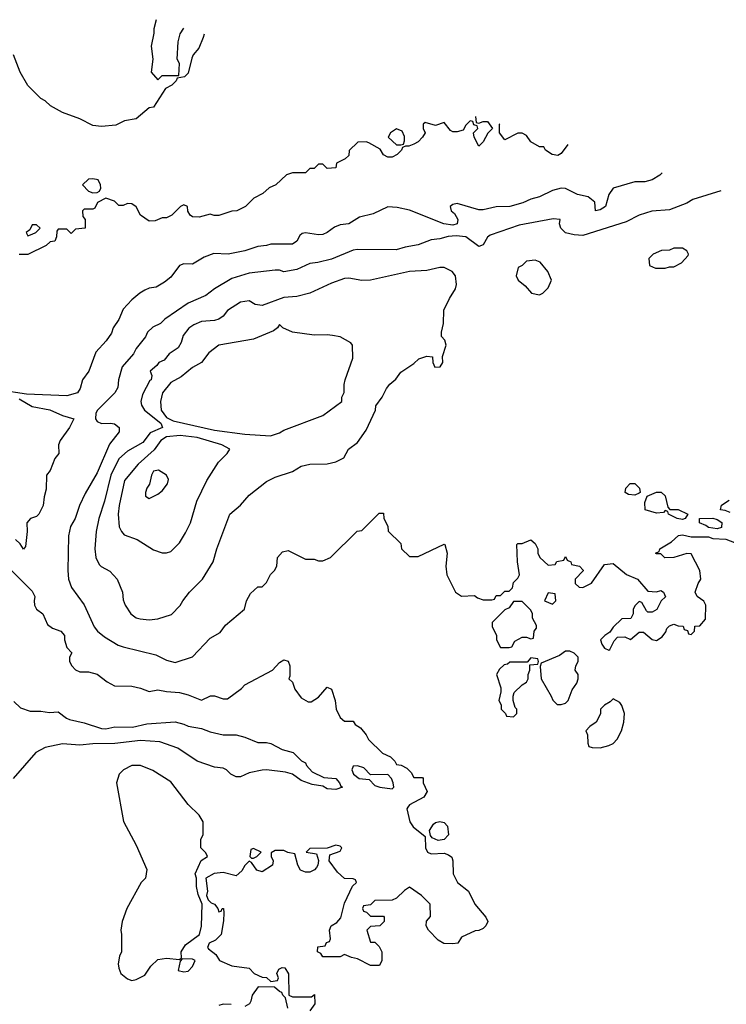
# Model space of a CAD drawing. Header units: inches. Extents: x 2380053 to 2584298, y 380219 to 546618.
# Tile 274 of 656: x 2444112 to 2447372, y 540567 to 545112. Entities that reach past the tile are written whole.
import ezdxf

# ---------------------------------------------------------------- set-up
doc = ezdxf.new("R2010")
doc.units = ezdxf.units.IN
doc.header["$MEASUREMENT"] = 0
doc.layers.add('C4544', color=7, linetype='Continuous')

msp = doc.modelspace()

# ---------------------------------------------------------------- linework, layer by layer
at = {"layer": 'C4544', "color": 2}
for points, elevation in [([(2444741.1, 545112.2), (2444730.7, 545070), (2444730.7, 545050), (2444718, 544990), (2444726.8, 544930), (2444718, 544870), (2444750, 544834), (2444770, 544854), (2444846, 544854), (2444848.7, 544910), (2444838, 544930), (2444842.7, 545010), (2444852.8, 545047.2), (2444869, 545073.4)], 42), ([(2444963.7, 545044.8), (2444959.1, 545030), (2444938.5, 544981.5), (2444912, 544950), (2444905.4, 544934.6), (2444890, 544866), (2444871.6, 544848.4), (2444838, 544842), (2444834, 544830), (2444814, 544810), (2444784.7, 544795.3), (2444730, 544708), (2444710, 544706), (2444650, 544654.5), (2444595.3, 544644.7), (2444555.3, 544624.7), (2444490, 544619), (2444450, 544624), (2444390, 544654), (2444310, 544684), (2444254.6, 544714.6), (2444230, 544738), (2444210, 544748), (2444150, 544808.7), (2444114, 544870), (2444084, 544950)], 42), ([(2446214.5, 544666), (2446218, 544638), (2446230, 544634), (2446250, 544642), (2446270, 544642), (2446294, 544610), (2446271.3, 544588.7), (2446250, 544548), (2446230, 544528), (2446208, 544570), (2446206, 544590), (2446226, 544610), (2446222, 544622), (2446207.3, 544627.3), (2446202, 544642), (2446190, 544646), (2446170, 544626), (2446158, 544602), (2446130, 544594), (2446110, 544594), (2446100.2, 544600.2), (2446070, 544638), (2446030, 544624), (2445982, 544638), (2445974, 544630), (2445974, 544610), (2445982, 544590), (2445970.7, 544569.3), (2445950, 544548.7), (2445930, 544538), (2445908, 544528), (2445892, 544528), (2445878, 544522), (2445874, 544510), (2445854, 544490), (2445830, 544478), (2445810, 544478), (2445790, 544488), (2445774.6, 544514.6), (2445723.1, 544543.1), (2445710, 544548.7), (2445672.7, 544547.3), (2445632, 544508), (2445630, 544486), (2445614, 544470), (2445574, 544450), (2445570, 544428), (2445530, 544426), (2445510, 544446), (2445490, 544446), (2445470, 544426), (2445450, 544426), (2445430, 544406), (2445370, 544406), (2445343.6, 544396.4), (2445294, 544350), (2445263.6, 544336.4), (2445234, 544310), (2445191.6, 544288.4), (2445154, 544250), (2445114, 544230), (2445090, 544228.7), (2445030, 544208.7), (2445008.9, 544208.9), (2444990, 544215.3), (2444939.8, 544200.2), (2444910, 544202), (2444898, 544210), (2444888.4, 544228.4), (2444886, 544250), (2444870, 544258), (2444854, 544250), (2444814, 544210), (2444790, 544198), (2444770, 544198), (2444736.9, 544183.1), (2444710, 544182), (2444669.3, 544209.3), (2444650, 544248), (2444630, 544262), (2444610, 544264), (2444590, 544255.3), (2444570, 544255.3), (2444550, 544275.3), (2444510, 544288), (2444471.6, 544268.4), (2444458, 544242), (2444450, 544238), (2444410, 544238), (2444402, 544230), (2444403.6, 544203.6), (2444414, 544190), (2444414, 544150), (2444370, 544146), (2444350, 544126), (2444330, 544146), (2444290, 544146), (2444283.6, 544136.4), (2444282, 544110), (2444274, 544090), (2444252.7, 544087.3), (2444234, 544070), (2444150, 544028.7), (2444110, 544028.7)], 46), ([(2446641.3, 544536.8), (2446610, 544495.3), (2446594, 544486), (2446568, 544490), (2446538, 544510), (2446530, 544526), (2446510, 544526), (2446470, 544548), (2446450, 544578), (2446430, 544588), (2446410, 544588), (2446350, 544558), (2446326, 544590), (2446326, 544630), (2446327.7, 544631.8)], 46), ([(2447076.5, 544405), (2447065.2, 544394.8), (2447030, 544373.2), (2446996.8, 544363.2), (2446950, 544364), (2446850, 544335.3), (2446830, 544306), (2446814, 544250), (2446790, 544235.3), (2446769, 544230), (2446765.2, 544270), (2446735.3, 544295.3), (2446685.6, 544305.6), (2446630, 544333.2), (2446610, 544334), (2446570, 544324), (2446510, 544294), (2446470, 544284), (2446433.7, 544266.3), (2446374, 544250), (2446311, 544249), (2446250, 544234), (2446230, 544234), (2446130, 544264), (2446110, 544259), (2446098, 544250), (2446102.8, 544230), (2446117.3, 544217.3), (2446133.4, 544190), (2446130.7, 544170), (2446110, 544163.9), (2446069.3, 544170), (2445910, 544232.8), (2445854, 544246), (2445811.1, 544248.9), (2445743.5, 544216.5), (2445679.8, 544200.2), (2445630, 544169.2), (2445590, 544165.2), (2445564.9, 544155.1), (2445531.3, 544130), (2445510, 544121.2), (2445490, 544119), (2445430, 544129), (2445415.3, 544124.7), (2445404.5, 544115.5), (2445390.6, 544089.4), (2445370, 544076), (2445270, 544076), (2445250, 544069.3), (2445210, 544065.2), (2445150, 544046), (2445074, 544030), (2445006.9, 544033.1), (2444963.4, 544016.6), (2444910, 543984), (2444870, 543985.2), (2444850, 543977.2), (2444810, 543924), (2444779.8, 543900.2), (2444742, 543878), (2444710, 543872.7), (2444690, 543864), (2444666, 543850), (2444630, 543819), (2444590, 543775.3), (2444570, 543728.7), (2444542.8, 543690), (2444535.3, 543664.7), (2444511.3, 543630), (2444462.5, 543577.5), (2444431, 543490), (2444401, 543450), (2444390.7, 543409.3), (2444378, 543390), (2444330, 543376.2), (2444143.6, 543383.6), (2444022, 543402)], 50), ([(2447347.5, 544322.9), (2447218, 544282), (2447190, 544266), (2447110, 544235.1), (2447028.7, 544228.7), (2446970, 544209.2), (2446910, 544178.4), (2446710, 544115.3), (2446670, 544119), (2446630, 544129), (2446609, 544150), (2446602, 544170), (2446606, 544190), (2446573.6, 544193.6), (2446415.8, 544164.2), (2446282, 544118), (2446270, 544109), (2446250, 544073.2), (2446230, 544065.2), (2446170, 544109.4), (2446125.7, 544114.3), (2446088.2, 544111.8), (2446050, 544100.9), (2446010, 544096), (2445950, 544072.7), (2445890, 544062), (2445849.5, 544049.5), (2445670, 544051.8), (2445650, 544047.8), (2445550, 544007.3), (2445488.1, 543991.9), (2445450, 543987.3), (2445390, 543959.3), (2445330, 543949), (2445310, 543955.3), (2445290, 543955.3), (2445170, 543942.9), (2445090, 543918), (2445010, 543869.2), (2444970, 543839.3), (2444890, 543803.7), (2444781, 543730), (2444761, 543710), (2444726.9, 543693.1), (2444702, 543670), (2444692.1, 543647.9), (2444650, 543594), (2444637.3, 543570), (2444584.9, 543510), (2444568, 543450), (2444564.9, 543415.1), (2444551, 543390), (2444470.8, 543310), (2444463.8, 543296.2), (2444461.6, 543270), (2444470, 543257.3), (2444490, 543248), (2444530.5, 543250.5), (2444550, 543246), (2444571, 543230), (2444571, 543210), (2444526.4, 543153.6), (2444470, 543021.2), (2444414.2, 542925.8), (2444387.3, 542870), (2444367.3, 542810), (2444347.1, 542772.9), (2444337.3, 542730), (2444334, 542570), (2444337.3, 542530), (2444350.6, 542490.6), (2444410, 542412), (2444454.8, 542310), (2444470.8, 542290), (2444503.4, 542263.4), (2444565.8, 542225.9), (2444590, 542217.1), (2444739.8, 542179.8), (2444790, 542156), (2444830, 542144.7), (2444909, 542171), (2444990, 542258), (2445036.5, 542283.5), (2445062, 542318), (2445148.4, 542391.6), (2445158, 542430), (2445176.4, 542463.6), (2445210, 542494), (2445230, 542494), (2445250, 542514), (2445268.9, 542551.1), (2445288, 542570), (2445298, 542590), (2445302, 542630), (2445324.7, 542655.3), (2445350, 542662), (2445430, 542622), (2445470, 542622), (2445490, 542614), (2445510, 542614), (2445546, 542630), (2445668.9, 542751.1), (2445690, 542754), (2445770, 542834), (2445790, 542834), (2445791.3, 542810), (2445810, 542774), (2445812, 542752), (2445870, 542694), (2445874, 542670), (2445910, 542634), (2445950, 542634), (2446070, 542692), (2446074, 542690), (2446084.7, 542650), (2446078, 542590), (2446082, 542550), (2446122, 542470), (2446150, 542452), (2446210, 542454), (2446223.6, 542443.6), (2446250, 542434), (2446290, 542434), (2446302, 542438), (2446310, 542454), (2446330, 542454), (2446350, 542474), (2446370, 542474), (2446386, 542490), (2446390, 542514), (2446410, 542534), (2446418, 542550), (2446408.7, 542610), (2446406, 542690), (2446410, 542694), (2446430, 542694), (2446470, 542712), (2446490, 542694), (2446502, 542670), (2446502, 542650), (2446512, 542630), (2446550, 542594), (2446582, 542598), (2446590, 542612), (2446622, 542618), (2446630, 542634), (2446638, 542618), (2446654, 542610), (2446658, 542598), (2446694, 542590), (2446711.6, 542571.6), (2446711.6, 542568.4), (2446674, 542530), (2446674, 542510), (2446692.7, 542492.7), (2446710, 542492), (2446750, 542512), (2446810, 542598), (2446850, 542602), (2446911.1, 542551.1), (2446962, 542530), (2447010, 542474), (2447050, 542472), (2447070, 542478), (2447082, 542470), (2447091, 542449), (2447072, 542430), (2447051, 542389), (2447030, 542378), (2447010, 542378), (2447003.1, 542383.1), (2446982, 542422), (2446970, 542426), (2446950, 542406), (2446942, 542390), (2446942, 542370), (2446931.1, 542348.9), (2446890, 542346), (2446850, 542308), (2446835.3, 542284.7), (2446812, 542270), (2446792, 542250), (2446798, 542230), (2446810, 542212), (2446830, 542202), (2446834.6, 542205.4), (2446854.6, 542245.4), (2446870, 542262), (2446903.6, 542263.6), (2446930, 542252), (2446970, 542284.7), (2446990, 542284.7), (2447030, 542252), (2447050, 542246), (2447076.5, 542263.5), (2447093.6, 542286.4), (2447098, 542302), (2447110, 542314), (2447130, 542322), (2447150, 542314), (2447172.7, 542312.7), (2447178, 542298), (2447192.7, 542292.7), (2447198, 542278), (2447210, 542274), (2447226, 542290), (2447227.3, 542312.7), (2447250, 542314), (2447275.3, 542344.7), (2447278, 542410), (2447268.4, 542428.4), (2447238, 542450), (2447228.7, 542470), (2447242, 542510), (2447254, 542530), (2447249.2, 542570), (2447210, 542646), (2447190, 542648), (2447130, 542629.3), (2447088.9, 542628.9), (2447070, 542646), (2447050, 542646), (2447046, 542650), (2447062, 542658), (2447066, 542670), (2447118.6, 542701.4), (2447150.9, 542730.9), (2447170, 542734.8), (2447210, 542724.7), (2447290, 542724.7), (2447310, 542718), (2447370, 542714.8), (2447430, 542691)], 54), ([(2444110, 543362), (2444170, 543327), (2444251.7, 543311.7), (2444310, 543284.7), (2444362, 543270), (2444342, 543230), (2444298, 543170), (2444291.3, 543150), (2444292, 543110), (2444274, 543086), (2444252, 543032), (2444236, 543010), (2444234.4, 542945.6), (2444224.7, 542910), (2444221, 542870), (2444201, 542830), (2444190, 542819), (2444162, 542810), (2444144.7, 542790), (2444146, 542750), (2444138.8, 542681.2), (2444129, 542669), (2444113.6, 542693.6), (2444092.5, 542712.5)], 50), ([(2447390, 542838), (2447367.3, 542847.3), (2447346, 542850), (2447350, 542872), (2447385.6, 542894.4)], 54), ([(2444074, 542570), (2444170, 542474), (2444182, 542450), (2444178, 542430), (2444181, 542410), (2444190, 542392), (2444218, 542370), (2444239.8, 542319.8), (2444263.5, 542303.5), (2444302, 542290), (2444318, 542270), (2444318, 542250), (2444330, 542214), (2444352, 542190), (2444342, 542170), (2444342, 542150), (2444352, 542130), (2444370, 542112), (2444390, 542102), (2444430, 542102), (2444470, 542091.3), (2444516, 542056), (2444550, 542038), (2444630, 542036), (2444670, 542026.8), (2444710, 542011), (2444750, 542018.8), (2444790, 542010.8), (2444850, 542006.8), (2444890, 541996), (2444950, 541971.3), (2444991.6, 541991.6), (2445010, 541992), (2445050, 541978), (2445070, 541978), (2445135.5, 542024.5), (2445150, 542042), (2445278, 542110), (2445310, 542144.7), (2445330, 542158), (2445350, 542152), (2445358.8, 542130), (2445358, 542082), (2445354, 542070), (2445370, 542054), (2445382, 542022), (2445410, 541982), (2445443.6, 541963.6), (2445456.4, 541963.6), (2445490, 541984.7), (2445530, 542031.3), (2445550, 542022), (2445566.8, 541970), (2445571.3, 541930), (2445590, 541892), (2445610, 541874), (2445650, 541874), (2445659.6, 541859.6), (2445683.6, 541843.6), (2445710.9, 541810.9), (2445722, 541790), (2445786, 541726), (2445822, 541710), (2445842, 541690), (2445850, 541674), (2445871.6, 541671.6), (2445898, 541658), (2445918, 541638), (2445930, 541614), (2445970, 541614), (2445974, 541610), (2445974, 541590), (2445992, 541550), (2445976.9, 541523.1), (2445910, 541488), (2445902, 541478), (2445898, 541470), (2445911.3, 541410), (2445927.1, 541387.1), (2445982, 541342), (2445984.7, 541290), (2445994, 541270), (2446010, 541262), (2446070, 541264.7), (2446090, 541258), (2446106, 541246), (2446111, 541230), (2446111.3, 541170), (2446132, 541130), (2446182, 541090), (2446212, 541030), (2446262, 540970), (2446271.3, 540950), (2446262, 540930), (2446250, 540918), (2446230, 540908), (2446212.7, 540907.3), (2446150, 540878), (2446134, 540850), (2446110, 540846), (2446068.4, 540848.4), (2446043.1, 540863.1), (2445998, 540910), (2445988, 540930), (2445988.4, 540951.6), (2446007.3, 540972.7), (2446006, 541030), (2445966, 541070), (2445910, 541108), (2445887.1, 541092.9), (2445850, 541058), (2445830, 541048), (2445750, 541046), (2445730, 541026), (2445698, 541022), (2445694, 541010), (2445698, 540998), (2445712.7, 540992.7), (2445730, 540974), (2445790, 540974), (2445794, 540970), (2445794, 540950), (2445774, 540930), (2445730, 540926), (2445714, 540910), (2445730, 540854), (2445750, 540854), (2445770, 540834), (2445782, 540810), (2445782, 540770), (2445772.7, 540747.3), (2445730, 540746), (2445670, 540778), (2445643.1, 540783.1), (2445610, 540798), (2445590, 540786), (2445510, 540786), (2445502, 540802), (2445486, 540810), (2445487.3, 540832.7), (2445522, 540838), (2445528, 540852), (2445542, 540858), (2445546, 540870), (2445542, 540910), (2445548.7, 540930), (2445574.6, 540945.4), (2445593.6, 540966.4), (2445610, 541034), (2445647.3, 541112.7), (2445666, 541130), (2445662, 541142), (2445650, 541146), (2445610, 541148), (2445578, 541178), (2445539.3, 541230), (2445542.7, 541257.3), (2445590, 541274), (2445598, 541290), (2445590, 541298), (2445570, 541302), (2445530, 541288), (2445450, 541286), (2445434, 541270), (2445482, 541262), (2445490.9, 541230.9), (2445488, 541210), (2445481.3, 541198.7), (2445472, 541188), (2445450, 541177.6), (2445430, 541176.9), (2445407.3, 541187.2), (2445394.5, 541210), (2445382, 541262), (2445348.4, 541268.4), (2445330, 541278), (2445290, 541278), (2445272.7, 541267.3), (2445272, 541250), (2445282, 541230), (2445278, 541210), (2445230, 541179.3), (2445206.6, 541186.6), (2445182, 541222), (2445170, 541228.7), (2445150, 541208.7), (2445137, 541183), (2445110, 541161.2), (2445050, 541175.1), (2445008.7, 541171.3), (2444970.8, 541150), (2444979.1, 541090), (2444974, 541070), (2444981, 541050), (2444995.5, 541035.5), (2445011.3, 541030), (2445026, 541010), (2445030, 540994), (2445042, 540998), (2445046, 541010), (2445052, 541010), (2445054, 540990), (2445052.7, 540952.7), (2445041, 540890), (2445015.9, 540864.1), (2444986, 540850), (2444978, 540830), (2444983.5, 540823.5), (2445016.9, 540796.9), (2445034, 540770), (2445090, 540744.7), (2445170, 540734), (2445194, 540710), (2445230, 540692), (2445251, 540691), (2445270, 540672), (2445302, 540678), (2445306, 540690), (2445298, 540710), (2445308, 540730), (2445323.1, 540736.9), (2445335.3, 540735.3), (2445351.6, 540708.4), (2445354, 540610), (2445370, 540602), (2445458, 540602), (2445472, 540612), (2445474, 540570), (2445450, 540538)], 50), ([(2444084.5, 541964.5), (2444115.3, 541935.3), (2444159.8, 541919.8), (2444210, 541920.7), (2444250, 541914.8), (2444290, 541918), (2444327.5, 541887.5), (2444341.4, 541881.4), (2444410, 541866.8), (2444490, 541840.4), (2444510, 541839.3), (2444551.1, 541848.9), (2444633.1, 541846.9), (2444698, 541862), (2444830, 541870.6), (2444870, 541860.7), (2444890, 541850.7), (2444950, 541841), (2444990, 541824.7), (2445050, 541811), (2445110, 541810.8), (2445150, 541801), (2445210, 541776), (2445250, 541776), (2445270, 541771), (2445323.6, 541743.6), (2445374, 541730), (2445411.6, 541691.6), (2445430, 541682), (2445434.8, 541670), (2445461.1, 541641.1), (2445514.9, 541614.9), (2445570, 541610.3), (2445587.3, 541590), (2445594, 541574), (2445602, 541570), (2445570, 541559.5), (2445530, 541562.7), (2445510, 541574), (2445461.5, 541581.5), (2445410, 541600.9), (2445370, 541629.3), (2445338.4, 541638.4), (2445250.9, 541649.1), (2445230, 541648.7), (2445170, 541635.3), (2445130, 541618), (2445110, 541618), (2445086, 541630), (2445066, 541650), (2445050, 541658), (2445010, 541662), (2444930, 541689), (2444842, 541750), (2444758.4, 541778.4), (2444670, 541785.6), (2444551.2, 541771.2), (2444450, 541769.6), (2444390, 541763), (2444310, 541769.4), (2444230, 541752.7), (2444186, 541730), (2444082, 541610)], 46), ([(2445349, 540550), (2445338, 540598), (2445326, 540610), (2445322, 540622), (2445310, 540626), (2445287.3, 540647.3), (2445211.6, 540648.4), (2445184.7, 540610), (2445178.8, 540581.2), (2445172, 540570), (2445150, 540558)], 50), ([(2445087.3, 540567.3), (2445050, 540568), (2445030, 540562)], 50)]:
    msp.add_lwpolyline(points, dxfattribs=dict(at, elevation=elevation))
for points, elevation in [([(2445850, 544608), (2445822, 544590), (2445812, 544570), (2445850, 544534), (2445870, 544534), (2445882, 544538), (2445887.3, 544552.7), (2445887.3, 544572.7), (2445877.2, 544597.2)], 46), ([(2444450, 544378), (2444430, 544376.2), (2444401, 544350), (2444430, 544320.7), (2444450, 544313.4), (2444470, 544314.8), (2444479.5, 544320.5), (2444485.6, 544334.4), (2444484.5, 544350), (2444473.4, 544373.4)], 46), ([(2444190, 544166), (2444170, 544166), (2444158, 544142), (2444142, 544130), (2444150, 544114), (2444170, 544122), (2444186, 544130), (2444206, 544150)], 46), ([(2447170, 544058), (2447130, 544058), (2447110, 544048), (2447072.7, 544047.3), (2447034, 544030), (2447014, 544010), (2447018, 543978), (2447045.4, 543965.4), (2447090, 543964.7), (2447110, 543972), (2447130, 543972), (2447166, 543990), (2447196.4, 544023.6), (2447198, 544030), (2447190, 544046)], 58), ([(2446070, 543968.7), (2446050, 543968.7), (2445990, 543954), (2445910, 543949.2), (2445730, 543909.2), (2445690, 543909), (2445630, 543919), (2445610, 543917.2), (2445550, 543896), (2445450, 543849.3), (2445390, 543834), (2445330, 543829.5), (2445230, 543792.7), (2445198, 543798), (2445170, 543814), (2445130, 543809), (2445070, 543769.2), (2445050, 543744), (2445031.3, 543730), (2445010, 543723.7), (2444950, 543719.5), (2444915.6, 543704.4), (2444891.9, 543688.1), (2444865.8, 543654.1), (2444857.1, 543622.9), (2444842.8, 543597.2), (2444802, 543570), (2444778.8, 543541.2), (2444754, 543530), (2444744.7, 543515.3), (2444714, 543490), (2444722, 543470), (2444718, 543450), (2444712.8, 543447.2), (2444678, 543382), (2444670.4, 543350), (2444673.5, 543333.5), (2444688.2, 543310), (2444763.1, 543250), (2444770.7, 543230), (2444714.3, 543205.7), (2444679.9, 543160.1), (2444610, 543120.9), (2444570, 543085.2), (2444532, 543010), (2444503, 542890), (2444477.1, 542810), (2444465.5, 542750), (2444459.1, 542670), (2444462.8, 542630), (2444478, 542598), (2444487.5, 542587.5), (2444527.1, 542567.1), (2444561, 542530), (2444586, 542470), (2444590, 542434), (2444598.8, 542410), (2444624.7, 542370), (2444650, 542351.3), (2444667.1, 542347.1), (2444710, 542342.8), (2444750, 542346.8), (2444812.7, 542367.3), (2444852.5, 542407.5), (2444864, 542430), (2444895.3, 542470), (2444955.3, 542530), (2445005.2, 542610), (2445020.9, 542670), (2445081.2, 542830), (2445130, 542871.3), (2445170, 542918), (2445250, 542981), (2445290, 543001), (2445370, 543026.8), (2445410, 543050.8), (2445450, 543061), (2445530, 543062), (2445570, 543070.8), (2445608, 543090), (2445629, 543130), (2445670, 543161), (2445710, 543218), (2445754, 543310), (2445755.3, 543330), (2445784, 543370), (2445804, 543410), (2445819, 543430), (2445846.8, 543453.2), (2445870, 543486), (2445930, 543524.7), (2445952.9, 543547.1), (2445990, 543558.8), (2446016, 543556), (2446017.3, 543530), (2446028, 543508), (2446052.3, 543510), (2446064.5, 543530), (2446062, 543558), (2446079.3, 543610), (2446072.9, 543632.9), (2446058, 543650), (2446058, 543670), (2446068, 543710), (2446068.9, 543771.1), (2446094.6, 543825.4), (2446122, 543870), (2446128, 543890), (2446122, 543930), (2446108, 543950)], 58), ([(2446490, 544002), (2446450, 543998), (2446430, 543978), (2446411.6, 543968.4), (2446402, 543930), (2446412, 543910), (2446443.6, 543883.6), (2446474, 543850), (2446510, 543842), (2446526, 543850), (2446550, 543874), (2446566, 543910), (2446548.7, 543950), (2446512.5, 543992.5)], 58), ([(2445310, 543706), (2445302, 543690), (2445283.5, 543676.5), (2445190, 543637.2), (2445030, 543609.3), (2444985.3, 543574.7), (2444950, 543529.3), (2444910, 543506.6), (2444856.5, 543463.5), (2444810, 543437), (2444770.8, 543390), (2444761, 543350), (2444764.4, 543310), (2444790, 543276.5), (2444820.6, 543260.6), (2445010, 543217.2), (2445150, 543198.5), (2445269.3, 543190.7), (2445310, 543204.7), (2445330, 543218), (2445510, 543284.7), (2445598, 543350), (2445598, 543370), (2445608.4, 543391.6), (2445608.9, 543428.9), (2445614, 543450), (2445648.7, 543550), (2445648, 543610), (2445640.4, 543620.4), (2445590, 543648), (2445554.6, 543654.6), (2445530, 543658), (2445470, 543655.3), (2445370, 543669.2), (2445326, 543690)], 62), ([(2444852.7, 543192.7), (2444790, 543187.3), (2444763.1, 543170), (2444732.9, 543127.1), (2444659, 543061), (2444595.3, 542984.7), (2444570.4, 542870), (2444566, 542830), (2444570.6, 542770.6), (2444581, 542750), (2444594.4, 542734.4), (2444653.4, 542713.4), (2444730, 542664.7), (2444770, 542651.3), (2444790, 542651.3), (2444810, 542658), (2444850, 542698), (2444876.6, 542743.4), (2444899.3, 542790), (2444929.3, 542890), (2444975.5, 542984.5), (2445029, 543070), (2445068.7, 543110), (2445082, 543130), (2445045.2, 543150), (2444930, 543184)], 62), ([(2444752.3, 543032.3), (2444730, 543028.7), (2444720.7, 543010), (2444711, 542969), (2444698, 542950), (2444692, 542930), (2444692.7, 542912.7), (2444710, 542902), (2444750, 542922), (2444770, 542938), (2444794, 542970), (2444799, 542990), (2444788.7, 543010)], 66), ([(2446950, 542918), (2446920.4, 542920.4), (2446906, 542930), (2446908, 542950), (2446929, 542971), (2446950, 542971.3), (2446972, 542950), (2446974, 542930), (2446970, 542926)], 54), ([(2447170, 542805.2), (2447146, 542810), (2447106, 542830), (2447102, 542842), (2447090, 542846), (2447082, 542838), (2447050, 542834), (2446998, 542850), (2446996.4, 542883.6), (2447007.3, 542912.7), (2447050, 542931.3), (2447071.6, 542931.6), (2447090, 542914), (2447102, 542862), (2447112, 542852), (2447150, 542851.3), (2447194, 542830), (2447182, 542810)], 54), ([(2447330, 542762), (2447290, 542768), (2447278, 542778), (2447248, 542790), (2447248, 542810), (2447310, 542812), (2447330, 542804.7), (2447351.3, 542791.3), (2447350, 542769)], 54), ([(2446550, 542466), (2446534, 542430), (2446570, 542414), (2446586, 542430), (2446582, 542462)], 54), ([(2446430, 542426), (2446390, 542426), (2446370, 542398), (2446350, 542388), (2446292, 542330), (2446292, 542310), (2446311.1, 542271.1), (2446312, 542250), (2446330, 542214), (2446370, 542214), (2446382, 542218), (2446396.4, 542243.6), (2446430, 542262), (2446450, 542262), (2446470, 542254), (2446482, 542258), (2446486, 542290), (2446496.4, 542303.6), (2446496.4, 542316.4), (2446478, 542350), (2446478, 542370), (2446470, 542386)], 54), ([(2446650, 542198), (2446630, 542198), (2446602, 542178), (2446518, 542142), (2446512.7, 542127.3), (2446518, 542070), (2446564.7, 541990), (2446571.1, 541971.1), (2446591.6, 541951.6), (2446610, 541951.3), (2446630, 541958), (2446642, 541970), (2446660.9, 542019.1), (2446682, 542050), (2446688.7, 542070), (2446688, 542090), (2446675.3, 542110), (2446678, 542130), (2446688, 542150), (2446688, 542170), (2446670, 542188)], 54), ([(2446470, 542166), (2446454, 542146), (2446372.7, 542147.3), (2446362, 542138), (2446346.4, 542133.6), (2446325.4, 542114.6), (2446311.3, 542090), (2446331.6, 542028.4), (2446332, 542010), (2446322, 541970), (2446334, 541950), (2446334, 541930), (2446354, 541910), (2446358, 541898), (2446390, 541894), (2446406, 541910), (2446406, 541930), (2446398, 541938), (2446388, 541970), (2446388, 541990), (2446393.6, 542006.4), (2446430, 542042), (2446450, 542054), (2446458, 542070), (2446458, 542090), (2446466, 542110), (2446466, 542134), (2446502, 542138), (2446506, 542150), (2446502, 542162)], 54), ([(2446850, 541978), (2446836.9, 541963.1), (2446810, 541948), (2446792, 541930), (2446791.1, 541908.9), (2446770.9, 541869.1), (2446742, 541850), (2446724.7, 541830), (2446731.3, 541811.3), (2446732.7, 541772.7), (2446738, 541758), (2446752.7, 541752.7), (2446790, 541752), (2446830, 541762), (2446850, 541772), (2446868.9, 541791.1), (2446888.7, 541830), (2446899, 541870), (2446902, 541910), (2446890, 541946), (2446880.4, 541960.4)], 54), ([(2444670, 541669.2), (2444630, 541669), (2444590.7, 541649.3), (2444571.3, 541630), (2444558, 541590), (2444590.9, 541410.9), (2444650, 541302), (2444698, 541190), (2444692, 541150), (2444672, 541130), (2444606, 541010), (2444584.7, 540950), (2444578, 540910), (2444582, 540890), (2444582, 540810), (2444572, 540790), (2444566, 540754), (2444570, 540734), (2444578, 540710), (2444610, 540684.7), (2444630, 540678), (2444650, 540682), (2444690, 540702), (2444716.4, 540743.6), (2444750, 540774), (2444790, 540781), (2444850, 540774), (2444858, 540782), (2444857.2, 540810), (2444877.5, 540842.5), (2444942, 540890), (2444951.5, 540928.5), (2444954, 541030), (2444934.8, 541074.8), (2444928.4, 541111.6), (2444928, 541150), (2444922, 541170), (2444949.1, 541230.9), (2444978, 541250), (2444970, 541266), (2444948, 541290), (2444948, 541330), (2444958, 541350), (2444958, 541410), (2444940.4, 541440.4), (2444889.4, 541489.4), (2444810, 541594), (2444726.3, 541646.3)], 50), ([(2445670, 541668), (2445650, 541666), (2445644.7, 541650), (2445651.3, 541630), (2445678, 541610), (2445724.7, 541604.7), (2445750, 541578), (2445774, 541570), (2445830, 541562), (2445838, 541570), (2445835.3, 541590), (2445828, 541610), (2445810, 541628), (2445730, 541626), (2445699, 541659)], 50), ([(2446043.1, 541323.1), (2446015.3, 541335.3), (2446007.3, 541347.3), (2446002, 541370), (2446020.9, 541399.1), (2446030, 541406), (2446050, 541411), (2446070, 541406), (2446086, 541390), (2446091, 541350), (2446070, 541328.7)], 50), ([(2445190, 541286), (2445178, 541282), (2445174, 541250), (2445182, 541242), (2445190, 541242), (2445206, 541250), (2445226, 541270)], 50), ([(2444862, 540778), (2444852.7, 540767.3), (2444843.6, 540723.6), (2444870, 540718), (2444890, 540721), (2444910, 540742), (2444922, 540770), (2444910, 540776)], 50)]:
    msp.add_lwpolyline(points, close=True, dxfattribs=dict(at, elevation=elevation))

doc.saveas('drawing.dxf')
